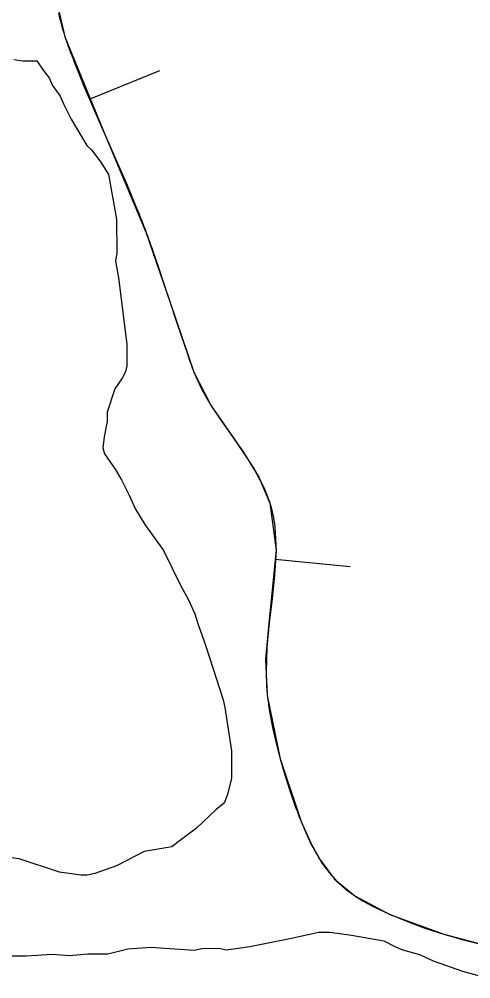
# Model space of a CAD drawing. Extents: x 3146026 to 3183936, y 897894 to 923344.
# Drawn here: x 3178848 to 3178998.3, y 912087.1 to 912406.4 of the extents above; entities that cross this region are included whole.
import ezdxf

# ---------------------------------------------------------------- set-up
doc = ezdxf.new("R2010")
doc.units = 0
doc.layers.add('V-BORW-LINE', color=7, linetype='Continuous')
doc.layers.add('V-SITE-VEGE', color=7, linetype='Continuous')

msp = doc.modelspace()

# ---------------------------------------------------------------- linework, layer by layer
at = {"layer": 'V-BORW-LINE'}
for p, q in [((3178866.32, 912392.15), (3178869.61, 912383.9)), ((3178871.66, 912379.85), (3178894.8, 912389.29)), ((3178869.61, 912383.9), (3178873.08, 912375.81)), ((3178873.08, 912375.81), (3178876.6, 912367.73)), ((3178876.6, 912367.73), (3178880.16, 912359.69)), ((3178880.16, 912359.69), (3178883.7, 912351.64)), ((3178883.7, 912351.64), (3178887.09, 912343.52)), ((3178892.36, 912329.55), (3178894.37, 912323.75)), ((3178894.37, 912323.75), (3178896.3, 912317.93)), ((3178896.3, 912317.93), (3178898.24, 912312.1)), ((3178898.24, 912312.1), (3178900.17, 912306.28)), ((3178900.17, 912306.28), (3178902.1, 912300.47)), ((3178902.1, 912300.47), (3178904.1, 912294.66)), ((3178908.76, 912283.15), (3178911.88, 912277.67)), ((3178911.88, 912277.67), (3178915.46, 912272.45)), ((3178915.46, 912272.45), (3178919.08, 912267.27)), ((3178919.08, 912267.27), (3178922.64, 912262.08)), ((3178922.64, 912262.08), (3178926.11, 912256.84)), ((3178926.11, 912256.84), (3178929.06, 912251.24)), ((3178933.11, 912237.42), (3178933.57, 912229.45)), ((3178933.57, 912229.45), (3178933, 912221.47)), ((3178933.24, 912226.74), (3178958.12, 912224.24)), ((3178933, 912221.47), (3178932.17, 912213.51)), ((3178932.17, 912213.51), (3178931.25, 912205.47)), ((3178931.25, 912205.47), (3178930.45, 912197.41)), ((3178930.45, 912197.41), (3178930.19, 912189.36)), ((3178931.34, 912175.99), (3178932.33, 912170.69)), ((3178932.33, 912170.69), (3178933.58, 912165.44)), ((3178933.58, 912165.44), (3178934.87, 912160.2)), ((3178934.87, 912160.2), (3178936.4, 912154.94)), ((3178936.4, 912154.94), (3178938.03, 912149.7)), ((3178938.03, 912149.7), (3178939.88, 912144.53)), ((3178943.37, 912135.79), (3178945.01, 912132.24)), ((3178945.01, 912132.24), (3178946.89, 912128.82)), ((3178946.89, 912128.82), (3178948.87, 912125.47)), ((3178948.87, 912125.47), (3178951.2, 912122.42)), ((3178951.2, 912122.42), (3178953.68, 912119.48)), ((3178953.68, 912119.48), (3178956.59, 912116.91)), ((3178965.41, 912111.39), (3178971.28, 912108.53)), ((3178971.28, 912108.53), (3178977.28, 912106.12)), ((3178977.28, 912106.12), (3178983.32, 912103.84)), ((3178983.32, 912103.84), (3178989.4, 912101.95)), ((3178989.4, 912101.95), (3178995.5, 912100.17)), ((3178995.5, 912100.17), (3179001.65, 912098.56))]:
    msp.add_line(p, q, dxfattribs=at)
for points in [[(3178859.56, 912416.36), (3178863.23, 912400.48)], [(3178863.23, 912400.48), (3178876.6, 912367.73)], [(3178876.6, 912367.73), (3178890.28, 912335.32)], [(3178890.28, 912335.32), (3178898.24, 912312.1)], [(3178898.24, 912312.1), (3178906.17, 912288.88)], [(3178906.17, 912288.88), (3178911.84, 912277.73)], [(3178911.84, 912277.73), (3178922.76, 912262.05)], [(3178922.76, 912262.05), (3178927.74, 912253.99)], [(3178927.74, 912253.99), (3178931.44, 912245.33)], [(3178931.44, 912245.33), (3178933.53, 912229.64)], [(3178933.53, 912229.64), (3178931.1, 912205.4)], [(3178931.1, 912205.4), (3178929.99, 912193.26)], [(3178929.99, 912193.26), (3178930.59, 912181.31)], [(3178930.59, 912181.31), (3178934.87, 912160.2)], [(3178934.87, 912160.2), (3178941.85, 912139.39)], [(3178941.85, 912139.39), (3178945.07, 912132.21)], [(3178945.07, 912132.21), (3178947.85, 912127.09)], [(3178947.85, 912127.09), (3178952.96, 912120.19)], [(3178952.96, 912120.19), (3178959.72, 912114.63)], [(3178959.72, 912114.63), (3178971.41, 912108.5)], [(3178971.41, 912108.5), (3178989.37, 912101.92)], [(3178989.37, 912101.92), (3179007.82, 912097)]]:
    msp.add_lwpolyline(points, dxfattribs=at)
for points in [[(3178861.02, 912408.37), (3178863.23, 912400.48), (3178866.32, 912392.15)], [(3178887.09, 912343.52), (3178890.28, 912335.32), (3178892.36, 912329.55)], [(3178904.1, 912294.66), (3178906.17, 912288.88), (3178908.76, 912283.15)], [(3178929.06, 912251.24), (3178931.44, 912245.33), (3178933.11, 912237.42)], [(3178930.19, 912189.36), (3178930.59, 912181.31), (3178931.34, 912175.99)], [(3178939.88, 912144.53), (3178941.85, 912139.39), (3178943.37, 912135.79)], [(3178956.59, 912116.91), (3178959.72, 912114.63), (3178965.41, 912111.39)]]:
    msp.add_spline(points, degree=3, dxfattribs=at)
at = {"layer": 'V-SITE-VEGE'}
for p, q in [((3178846.15, 912392.95), (3178849.23, 912392.45)), ((3178849.23, 912392.45), (3178853.85, 912392.49)), ((3178853.85, 912392.49), (3178855.93, 912389.42)), ((3178855.93, 912389.42), (3178858, 912386.87)), ((3178858, 912386.87), (3178859.04, 912384.31)), ((3178859.04, 912384.31), (3178861.63, 912380.73)), ((3178861.63, 912380.73), (3178862.68, 912378.17)), ((3178862.68, 912378.17), (3178865.28, 912373.06)), ((3178865.28, 912373.06), (3178870.48, 912364.37)), ((3178870.48, 912364.37), (3178872.03, 912362.84)), ((3178872.03, 912362.84), (3178875.14, 912358.75)), ((3178875.14, 912358.75), (3178877.73, 912354.66)), ((3178877.73, 912354.66), (3178880.4, 912339.79)), ((3178880.4, 912339.79), (3178880.48, 912328.5)), ((3178880.48, 912328.5), (3178879.99, 912325.93)), ((3178879.99, 912325.93), (3178881.05, 912320.29)), ((3178881.05, 912320.29), (3178883.77, 912298.23)), ((3178883.77, 912298.23), (3178883.83, 912291.05)), ((3178883.33, 912288.99), (3178882.31, 912286.93)), ((3178883.83, 912291.05), (3178883.33, 912288.99)), ((3178882.31, 912286.93), (3178879.77, 912283.32)), ((3178879.77, 912283.32), (3178877.26, 912275.6)), ((3178877.26, 912275.6), (3178877.28, 912272.52)), ((3178877.28, 912272.52), (3178876.29, 912267.38)), ((3178876.29, 912267.38), (3178875.8, 912263.78)), ((3178875.8, 912263.78), (3178876.33, 912261.73)), ((3178876.33, 912261.73), (3178879.96, 912256.62)), ((3178879.96, 912256.62), (3178882.04, 912253.04)), ((3178882.04, 912253.04), (3178884.64, 912247.93)), ((3178884.64, 912247.93), (3178886.73, 912243.32)), ((3178886.73, 912243.32), (3178889.84, 912238.21)), ((3178889.84, 912238.21), (3178896.06, 912229.53)), ((3178896.06, 912229.53), (3178901.8, 912217.76)), ((3178901.8, 912217.76), (3178904.4, 912213.15)), ((3178904.4, 912213.15), (3178906.48, 912208.55)), ((3178906.48, 912208.55), (3178907.53, 912204.96)), ((3178907.53, 912204.96), (3178910.15, 912197.79)), ((3178910.15, 912197.79), (3178915.92, 912179.87)), ((3178915.92, 912179.87), (3178916.45, 912177.3)), ((3178916.45, 912177.3), (3178918.61, 912162.94)), ((3178918.61, 912162.94), (3178918.67, 912153.7)), ((3178918.67, 912153.7), (3178917.17, 912148.04)), ((3178917.17, 912148.04), (3178916.17, 912145.47)), ((3178916.17, 912145.47), (3178913.61, 912143.4)), ((3178913.61, 912143.4), (3178906.98, 912137.19)), ((3178906.98, 912137.19), (3178900.85, 912132.53)), ((3178900.85, 912132.53), (3178898.81, 912130.97)), ((3178889.58, 912129.37), (3178880.37, 912124.69)), ((3178898.81, 912130.97), (3178889.58, 912129.37)), ((3178848.01, 912127.02), (3178843.39, 912127.51)), ((3178861.39, 912122.5), (3178848.01, 912127.02)), ((3178868.59, 912121.52), (3178861.39, 912122.5)), ((3178880.37, 912124.69), (3178873.2, 912122.07)), ((3178870.64, 912121.54), (3178868.59, 912121.52)), ((3178873.2, 912122.07), (3178870.64, 912121.54)), ((3178924.71, 912097.78), (3178938.04, 912100.45)), ((3178938.04, 912100.45), (3178947.78, 912102.57)), ((3178947.78, 912102.57), (3178951.38, 912102.59)), ((3178951.38, 912102.59), (3178958.57, 912101.62)), ((3178958.57, 912101.62), (3178969.37, 912099.64)), ((3178877.5, 912095.4), (3178884.16, 912096.99)), ((3178884.16, 912096.99), (3178891.86, 912097.56)), ((3178891.86, 912097.56), (3178906.24, 912096.63)), ((3178906.24, 912096.63), (3178908.8, 912097.16)), ((3178908.8, 912097.16), (3178914.45, 912097.2)), ((3178914.45, 912097.2), (3178917.02, 912096.71)), ((3178917.02, 912096.71), (3178924.71, 912097.78)), ((3178969.37, 912099.64), (3178973.49, 912097.61)), ((3178973.49, 912097.61), (3178976.06, 912096.61)), ((3178845.16, 912094.66), (3178850.29, 912094.7)), ((3178850.29, 912094.7), (3178859.02, 912095.27)), ((3178859.02, 912095.27), (3178864.67, 912094.8)), ((3178864.67, 912094.8), (3178870.83, 912095.35)), ((3178870.83, 912095.35), (3178877.5, 912095.4)), ((3178976.06, 912096.61), (3178981.2, 912095.1)), ((3178981.2, 912095.1), (3178985.84, 912093.08)), ((3178985.84, 912093.08), (3178995.62, 912089.56)), ((3178995.62, 912089.56), (3179004.88, 912087.06))]:
    msp.add_line(p, q, dxfattribs=at)

doc.saveas('drawing.dxf')
